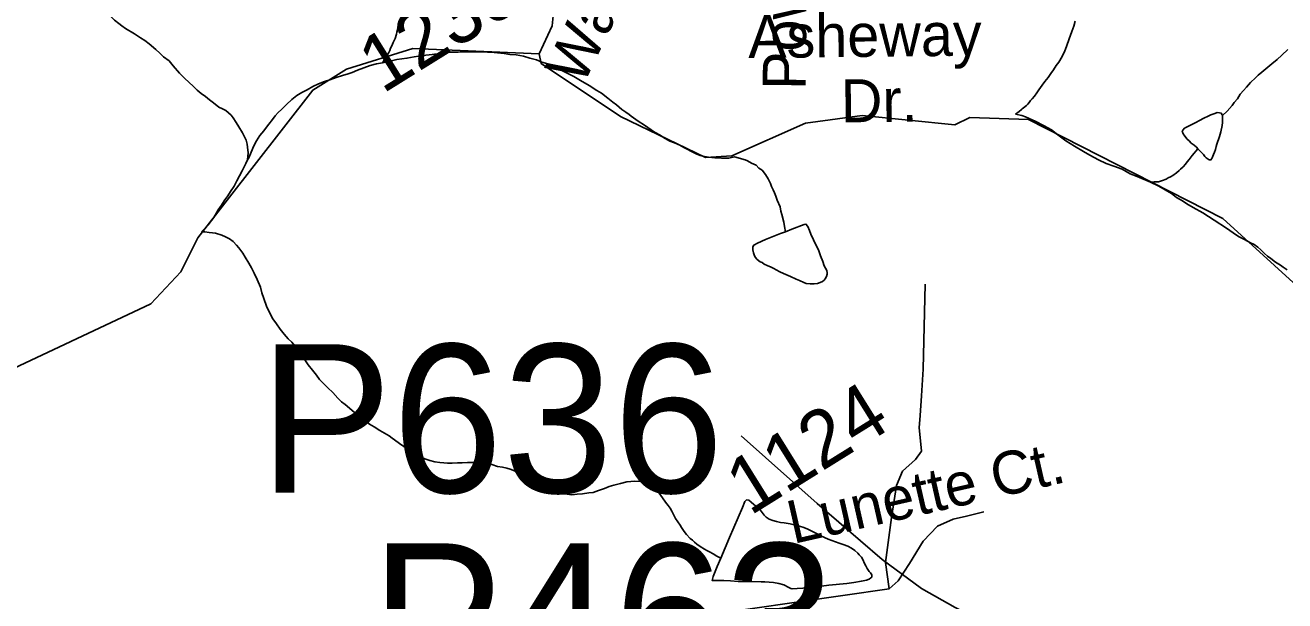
# Model space of a CAD drawing. Extents: x 2001466 to 31450019, y -30647475 to 847247.
# Drawn here: x 2040348 to 2045908, y 672257 to 674800 of the extents above; entities that cross this region are included whole.
import ezdxf

# ---------------------------------------------------------------- set-up
doc = ezdxf.new("R2010")
doc.units = 0
for name, color, linetype in [('Exist Hydrographic Creek Single Shore', 7, 'Continuous'), ('Exist Hydrographic Misc Water Feature', 7, 'Continuous'), ('Exist Road Non-System Type 51', 7, 'Continuous'), ('Exist Road Non-System Type 51 Label', 7, 'Continuous'), ('Exist Road Secondary Structure Pipe Number Label', 7, 'Continuous'), ('Exist Road Secondary Type 51 Attributed', 7, 'Continuous'), ('Exist Road Secondary Type 51 Number Label', 7, 'Continuous')]:
    doc.layers.add(name, color=color, linetype=linetype)

msp = doc.modelspace()

# ---------------------------------------------------------------- linework, layer by layer
at = {"layer": 'Exist Hydrographic Creek Single Shore'}
for points in [[(2042616.7, 674673.3), (2042674.7, 674796.8), (2042699.7, 675048.9), (2042799.6, 675214.3), (2043173.6, 675564.3), (2043455.8, 676175.3), (2043704.7, 676823.2), (2044185.7, 677699.3), (2044260.8, 677993), (2044193.7, 678434), (2044109.7, 678675.3)], [(2038788.6, 672274), (2038930.7, 672300.6), (2039029.5, 672374), (2039278.6, 672907.1), (2039387.5, 673009.9), (2039645.7, 673109.6), (2040194.6, 673236.3), (2040902.7, 673569.6), (2041035.5, 673711.3), (2041110.6, 673860.7), (2041617.7, 674513.2), (2041766.5, 674605.3), (2042058.7, 674697.8), (2042616.7, 674673.3)], [(2046301.5, 673338.5), (2045634.6, 673946), (2044775.7, 674383.4), (2044516.7, 674391.9), (2044450.7, 674360.5), (2044042.6, 674401.5), (2043792.7, 674367.3), (2043467.7, 674222.9), (2043350.6, 674215.5), (2042975.5, 674397), (2042625.7, 674630.5), (2042616.7, 674673.3)]]:
    msp.add_lwpolyline(points, dxfattribs=at)
at = {"layer": 'Exist Hydrographic Misc Water Feature'}
for points in [[(2040330.4, 675140.9), (2040354.4, 675121), (2040374.4, 675105), (2040390.6, 675091), (2040406.6, 675077), (2040446.6, 675047.1), (2040466.7, 675031.2), (2040494.6, 675009.2), (2040520.6, 674991.3), (2040538.7, 674979.3), (2040560.6, 674967.3), (2040582.8, 674953.4), (2040598.8, 674945.4), (2040628.7, 674925.4), (2040644.7, 674913.5), (2040676.7, 674887.6), (2040694.9, 674865.6), (2040714.8, 674849.6), (2040730.8, 674833.7), (2040742.9, 674821.7), (2040761, 674807.8), (2040775.1, 674797.8)], [(2040775.1, 674797.8), (2040791.1, 674785.9), (2040831.1, 674761.9), (2040856.9, 674744), (2040877, 674732), (2040895.1, 674718), (2040925.2, 674692.1), (2040943.1, 674676.1), (2040959, 674660.2), (2040983.2, 674642.2), (2041001.3, 674620.2), (2041029.2, 674588.3), (2041051.3, 674566.3), (2041071.4, 674546.4), (2041089.5, 674530.4), (2041107.3, 674512.5), (2041125.6, 674498.5), (2041143.6, 674484.5), (2041161.4, 674470.5), (2041179.5, 674456.6), (2041203.5, 674438.7), (2041219.5, 674430.7), (2041233.6, 674422.7), (2041257.6, 674402.7), (2041265.6, 674390.8), (2041279.5, 674370.8), (2041291.6, 674350.8), (2041307.8, 674324.8), (2041313.8, 674312.9), (2041323.8, 674292.9), (2041327.9, 674274.9), (2041329.8, 674260.9), (2041331.8, 674236.9), (2041330, 674204.9)], [(2041994.8, 674808.1), (2041994.8, 674800.1), (2041992.7, 674790.1), (2041990.9, 674780.1), (2041988.8, 674770.1), (2041986.8, 674760.1), (2041980.8, 674742.1), (2041976.9, 674732), (2041972.8, 674724), (2041968.9, 674716), (2041964.8, 674706), (2041960.9, 674698), (2041957, 674688), (2041952.9, 674680), (2041943.1, 674662), (2041925.1, 674633.9)], [(2044982.2, 674817.6), (2044976.2, 674795.6), (2044968.2, 674771.6), (2044956.3, 674739.6), (2044944.4, 674705.6), (2044936.4, 674687.5), (2044924.6, 674661.5), (2044910.4, 674637.5), (2044898.7, 674621.5), (2044886.6, 674603.4), (2044874.5, 674587.4), (2044862.6, 674569.4), (2044848.7, 674551.4), (2044836.8, 674535.4), (2044822.6, 674515.3), (2044812.8, 674501.3), (2044803, 674487.3), (2044792.9, 674475.3), (2044784.9, 674467.3), (2044779, 674459.3), (2044772.8, 674451.3), (2044766.9, 674445.3), (2044754.8, 674435.2), (2044749, 674431.2), (2044744.9, 674427.2), (2044735.1, 674419.2), (2044718.9, 674407.2)], [(2041925.1, 674633.9), (2041952.9, 674640), (2041989, 674648.1), (2042033.1, 674654.1), (2042065.1, 674660.2), (2042103, 674666.3), (2042145.1, 674670.4), (2042186.9, 674676.4), (2042224.8, 674680.5), (2042258.9, 674680.6), (2042311, 674682.7), (2042354.8, 674682.8), (2042388.9, 674680.8), (2042418.8, 674678.9), (2042462.9, 674674.9), (2042486.9, 674671), (2042515, 674669.1), (2042547, 674663.1)], [(2045920.3, 674693.4), (2045894.2, 674667.3), (2045874.4, 674649.2), (2045850.4, 674629.2), (2045824.3, 674607.2), (2045806.5, 674593.2), (2045790.5, 674579.1), (2045778.4, 674567.1), (2045756.4, 674547.1), (2045738.6, 674527.1), (2045724.7, 674511), (2045710.5, 674495), (2045698.8, 674475), (2045684.7, 674459), (2045674.6, 674445), (2045652.7, 674420.9), (2045632.8, 674400.9)], [(2041330, 674204.9), (2041335.9, 674214.9), (2041346, 674238.9), (2041357.9, 674267), (2041369.8, 674289), (2041383.7, 674313), (2041401.8, 674333.1), (2041413.7, 674349), (2041423.7, 674363), (2041439.7, 674383.1), (2041451.6, 674399.1), (2041465.5, 674415.1), (2041479.5, 674427.2), (2041501.4, 674449.2), (2041525.4, 674471.3), (2041547.3, 674489.3), (2041569.5, 674503.3), (2041593.5, 674515.3), (2041617.3, 674529.4), (2041643.3, 674541.4), (2041669.4, 674551.5), (2041693.3, 674559.5), (2041721.2, 674569.5), (2041749.1, 674577.6), (2041773.1, 674585.7), (2041791.2, 674591.7), (2041815.1, 674601.7), (2041843.2, 674611.8), (2041871.1, 674621.9), (2041899.2, 674629.9), (2041925.1, 674633.9)], [(2042547, 674663.1), (2042574.9, 674655.1), (2042604.8, 674647.2), (2042628.8, 674637.2), (2042655, 674629.3), (2042698.9, 674609.4), (2042729.1, 674593.5), (2042748.9, 674583.5), (2042769, 674573.5), (2042799, 674555.6), (2042837.1, 674533.6), (2042871.2, 674511.7), (2042891.1, 674499.8), (2042919.1, 674477.8), (2042941.3, 674459.9), (2042957.3, 674447.9), (2042981.3, 674427.9), (2042999.3, 674415.9), (2043013.3, 674406), (2043023.3, 674398), (2043053.5, 674376.1), (2043081.3, 674358.1), (2043111.3, 674338.2), (2043129.3, 674326.3), (2043147.4, 674316.3), (2043173.4, 674300.3), (2043193.5, 674288.4), (2043213.6, 674280.4), (2043237.6, 674270.5), (2043255.4, 674260.5), (2043269.6, 674252.5), (2043289.5, 674242.5), (2043309.6, 674232.6), (2043327.6, 674224.6), (2043345.7, 674220.6), (2043363.7, 674216.7), (2043391.6, 674214.8), (2043421.5, 674212.8), (2043441.6, 674212.8), (2043453.7, 674212.8), (2043471.6, 674216.9), (2043479.5, 674218.9)], [(2044718.9, 674407.2), (2044747, 674401.2), (2044763, 674395.2), (2044808.9, 674375.3), (2044842.9, 674357.5), (2044877.2, 674337.5), (2044905.1, 674315.6), (2044941.2, 674289.6), (2044979.3, 674265.7), (2045019.3, 674241.8), (2045047.2, 674225.8), (2045085.3, 674205.9), (2045119.4, 674189.9), (2045153.4, 674178), (2045189.3, 674164.1), (2045225.4, 674144.2), (2045255.3, 674132.3), (2045315.4, 674106.3)], [(2045523.1, 674254.7), (2045517.2, 674260.7), (2045507.1, 674270.7), (2045495, 674278.6), (2045485.2, 674288.7), (2045477, 674296.7), (2045471, 674304.5), (2045463, 674314.5), (2045458.9, 674320.6), (2045457.1, 674324.6), (2045455, 674330.6), (2045457.1, 674336.6), (2045465.1, 674344.6), (2045477, 674350.6), (2045490.9, 674358.6), (2045502.8, 674364.6), (2045514.9, 674370.7), (2045530.9, 674378.7), (2045550.8, 674388.8), (2045568.8, 674398.8), (2045580.9, 674404.8), (2045598.8, 674410.8), (2045608.8, 674414.8), (2045618.9, 674412.8), (2045626.9, 674410.9), (2045630.8, 674404.9), (2045632.8, 674400.9)], [(2045632.8, 674400.9), (2045632.8, 674370.9), (2045630.8, 674356.9), (2045625, 674328.9), (2045619.1, 674308.9), (2045607.2, 674274.9), (2045605.1, 674264.8), (2045601, 674250.8), (2045597.1, 674238.8), (2045593, 674228.8), (2045587.3, 674214.8), (2045585.2, 674210.8), (2045581.1, 674204.8), (2045573.1, 674204.8), (2045561.2, 674214.7), (2045555.1, 674220.7), (2045549.1, 674228.8), (2045541.1, 674236.8), (2045529, 674248.7), (2045523.1, 674254.7)], [(2045523.1, 674254.7), (2045499.3, 674224.6), (2045485.2, 674206.6), (2045477.2, 674196.6), (2045469.2, 674186.6), (2045459.1, 674174.5), (2045447.2, 674164.5), (2045441.3, 674158.6), (2045429.4, 674148.6), (2045413.4, 674136.5), (2045403.3, 674130.5), (2045393.3, 674126.5), (2045383.3, 674120.5), (2045367.3, 674114.5), (2045349.4, 674108.4), (2045331.4, 674108.4), (2045315.4, 674106.3)], [(2041126.6, 673886.6), (2041138.5, 673898.6), (2041156.5, 673918.6), (2041170.5, 673936.7), (2041180.3, 673950.7), (2041192.4, 673970.7), (2041200.4, 673984.7), (2041214.3, 674004.7), (2041226.2, 674024.7), (2041242.2, 674046.8), (2041254.3, 674064.8), (2041270.1, 674088.8), (2041282.2, 674112.9), (2041294.1, 674134.9), (2041306, 674156.9), (2041322, 674188.9), (2041330, 674204.9)], [(2043479.5, 674218.9), (2043525.7, 674205), (2043535.5, 674201), (2043553.6, 674191), (2043573.7, 674181.1), (2043585.6, 674169.1), (2043601.6, 674159.2), (2043615.7, 674141.2), (2043627.8, 674121.2), (2043637.6, 674101.2), (2043641.7, 674087.2), (2043649.7, 674073.3), (2043655.9, 674059.3), (2043661.8, 674045.3), (2043667.8, 674027.3), (2043679.9, 673997.3), (2043684, 673979.3), (2043687.9, 673963.3), (2043695.9, 673929.4), (2043700.2, 673911.4), (2043704.1, 673887.4)], [(2045315.4, 674106.3), (2045351.5, 674088.4), (2045379.6, 674072.4), (2045407.4, 674056.5), (2045429.4, 674038.5), (2045455.6, 674024.7), (2045475.5, 674010.6), (2045503.6, 673994.7), (2045545.7, 673970.8), (2045571.5, 673954.8), (2045595.7, 673938.9), (2045649.6, 673903), (2045679.8, 673883.1), (2045703.7, 673867.1), (2045729.8, 673853.1), (2045755.8, 673839.2), (2045771.8, 673831.3), (2045787.8, 673819.2), (2045801.8, 673807.3), (2045817.8, 673791.3), (2045831.9, 673779.4), (2045846.1, 673769.4), (2045865.9, 673753.5), (2045887.9, 673739.5), (2045900, 673731.5), (2045918, 673719.5)], [(2043704.1, 673887.4), (2043732.2, 673899.4), (2043785.9, 673919.5), (2043793.9, 673921.5), (2043801.9, 673911.5), (2043810.1, 673893.6), (2043816, 673877.6), (2043828.1, 673851.6), (2043850.3, 673803.7), (2043858.3, 673781.7), (2043868.3, 673755.7), (2043874.3, 673737.7), (2043886.4, 673715.8), (2043888.4, 673705.8), (2043888.4, 673699.8), (2043884.5, 673689.8), (2043878.4, 673679.7), (2043874.5, 673673.7), (2043866.5, 673667.7), (2043856.4, 673663.7), (2043844.5, 673659.7), (2043830.4, 673657.7), (2043812.6, 673657.6), (2043794.5, 673659.6), (2043784.5, 673663.6), (2043766.4, 673671.6), (2043750.4, 673677.6), (2043726.4, 673689.4), (2043694.4, 673703.4), (2043678.5, 673711.3), (2043662.3, 673719.3), (2043652.4, 673725.3), (2043640.3, 673731.3), (2043622.3, 673739.3), (2043610.4, 673745.2), (2043600.3, 673751.2), (2043592.3, 673755.2), (2043578.4, 673765.2), (2043570.4, 673775.2), (2043566.3, 673785.2), (2043562.4, 673795.1), (2043560.1, 673807.1), (2043560.1, 673813.1), (2043560.1, 673821.1), (2043564.2, 673829.1), (2043580.2, 673837.1), (2043616.3, 673853.2), (2043682.1, 673879.3), (2043704.1, 673887.4)], [(2041126.6, 673886.6), (2041140.5, 673886.6), (2041160.4, 673884.7), (2041174.6, 673882.7), (2041188.7, 673880.7), (2041216.6, 673872.8), (2041232.6, 673864.8), (2041250.6, 673856.9), (2041266.6, 673844.9), (2041280.6, 673828.9), (2041290.6, 673816.9), (2041300.7, 673804.9), (2041308.7, 673792.9), (2041318.7, 673775), (2041334.7, 673749), (2041346.8, 673729), (2041358.9, 673705), (2041372.8, 673677.1), (2041387, 673643.1), (2041392.9, 673617.1), (2041400.9, 673593.2), (2041413, 673559.2), (2041427.2, 673531.2), (2041441.3, 673503.2), (2041457.3, 673481.3), (2041473.3, 673457.3), (2041491.4, 673435.3), (2041509.4, 673415.3), (2041525.4, 673399.4), (2041537.3, 673385.4), (2041551.4, 673365.5), (2041569.5, 673339.5), (2041585.5, 673317.5), (2041597.6, 673299.5), (2041615.6, 673275.6), (2041633.7, 673253.6), (2041647.6, 673235.7), (2041667.7, 673213.7), (2041683.7, 673197.7), (2041705.6, 673177.8), (2041727.8, 673151.8), (2041743.8, 673135.9), (2041759.8, 673123.9), (2041779.9, 673107.9), (2041791.8, 673098), (2041832, 673064), (2041868, 673038.1), (2041887.9, 673026.2), (2041914, 673010.2), (2041933.9, 672998.3), (2041954.2, 672986.3), (2041968.1, 672976.3), (2041978.2, 672968.3), (2042000.1, 672952.4), (2042020, 672938.4), (2042042.1, 672922.4), (2042068.2, 672904.5), (2042098.1, 672890.6), (2042116.2, 672882.6), (2042134.2, 672876.6), (2042156.1, 672870.7), (2042178.3, 672868.7), (2042196.1, 672866.7), (2042212.1, 672864.8), (2042232.2, 672864.8), (2042256.2, 672866.9), (2042276.3, 672866.9), (2042300.3, 672868.9), (2042332.3, 672869), (2042362.2, 672867.1), (2042384.2, 672863.1), (2042408.2, 672859.1), (2042432.1, 672851.2), (2042454.3, 672847.2), (2042474.2, 672843.2), (2042488.1, 672839.3), (2042508.2, 672831.3), (2042518.3, 672827.4), (2042536.1, 672819.4), (2042546.2, 672811.5), (2042572.4, 672791.4), (2042592.3, 672775.5), (2042618.3, 672761.6), (2042638.4, 672753.6), (2042672.3, 672739.6), (2042694.4, 672735.7), (2042714.3, 672731.7), (2042740.3, 672727.8), (2042760.2, 672725.8), (2042784.4, 672727.9), (2042808.4, 672730), (2042836.3, 672734), (2042854.3, 672736), (2042878.3, 672744.1), (2042904.4, 672754.1), (2042926.3, 672762.1), (2042946.2, 672768.1), (2042976.1, 672776.2), (2043004.2, 672782.2), (2043038.3, 672786.3)], [(2043038.3, 672786.3), (2043064.1, 672784.4), (2043090.2, 672780.4), (2043108.2, 672768.5), (2043126.2, 672756.5), (2043146.3, 672732.5), (2043160.3, 672712.6), (2043174.2, 672692.6), (2043186.3, 672678.6), (2043194.5, 672666.6), (2043202.5, 672652.6), (2043212.4, 672632.7), (2043218.5, 672620.7), (2043228.4, 672606.7), (2043238.6, 672590.8), (2043244.6, 672580.8), (2043256.7, 672562.8), (2043266.5, 672550.8), (2043282.5, 672532.8), (2043292.7, 672524.9), (2043302.6, 672516.9), (2043312.6, 672506.9), (2043326.8, 672496.9), (2043346.7, 672485), (2043356.7, 672479), (2043368.6, 672473), (2043384.6, 672465), (2043400.6, 672455.1), (2043412.9, 672449.1), (2043418.9, 672445.1)], [(2043418.9, 672445.1), (2043456.6, 672537.2), (2043514.4, 672669.2), (2043524.3, 672695.3), (2043532.2, 672703.3), (2043542.3, 672701.3), (2043552.3, 672693.4), (2043564.2, 672683.4), (2043578.4, 672671.4), (2043592.3, 672659.4), (2043600.3, 672647.4), (2043610.4, 672635.4), (2043618.4, 672627.5), (2043632.5, 672617.5), (2043648.5, 672611.5), (2043664.5, 672607.5), (2043682.3, 672603.6), (2043698.3, 672601.6), (2043724.4, 672597.6), (2043748.4, 672591.7), (2043766.4, 672587.7), (2043784.5, 672581.8), (2043802.5, 672573.8), (2043828.3, 672559.9), (2043860.5, 672543.9), (2043892.5, 672530), (2043924.5, 672518), (2043940.5, 672512), (2043958.6, 672506.1), (2043978.6, 672498.1), (2043994.6, 672490.1), (2044010.6, 672480.2), (2044022.5, 672468.2), (2044028.7, 672460.2), (2044038.7, 672450.3), (2044044.7, 672440.3), (2044052.7, 672422.3), (2044058.6, 672412.3), (2044064.8, 672400.3), (2044072.8, 672386.3), (2044078.7, 672380.3), (2044084.9, 672372.3), (2044084.9, 672362.3), (2044080.8, 672358.3), (2044072.8, 672352.4), (2044060.9, 672348.3), (2044038.7, 672344.3), (2044004.9, 672338.2), (2043974.8, 672334.2), (2043895, 672326.1), (2043863, 672322), (2043832.9, 672319.9), (2043781, 672313.8), (2043754.9, 672311.8), (2043733, 672309.7), (2043726.8, 672311.7), (2043718.8, 672315.6), (2043696.9, 672327.6), (2043675, 672333.6), (2043651, 672337.5), (2043612.8, 672341.5), (2043596.8, 672341.5), (2043550.9, 672343.3), (2043531, 672343.3), (2043494.9, 672343.3), (2043460.9, 672345.2), (2043431, 672347.2), (2043412.9, 672347.1), (2043394.9, 672347.1), (2043380.9, 672347), (2043385, 672365), (2043402.9, 672409.1), (2043418.9, 672445.1)]]:
    msp.add_lwpolyline(points, dxfattribs=at)
at = {"layer": 'Exist Road Non-System Type 51'}
msp.add_line((2044161.3, 672309.9), (2043342.9, 672192.5), dxfattribs=at)
for points in [[(2044319.9, 673656.2), (2044312, 673281.1), (2044304.1, 673163.5), (2044298.8, 673076.4), (2044293.5, 673020.9), (2044298.8, 672978.6), (2044304.1, 672917.9), (2044277.7, 672880.9), (2044219.6, 672830.7), (2044193.2, 672767.3), (2044172.1, 672624.7), (2044145.7, 672426.6), (2044161.3, 672309.9)], [(2044161.3, 672309.9), (2044201.1, 672346), (2044251.3, 672422.6), (2044312, 672520.4), (2044375.4, 672586.4), (2044444, 672618.1), (2044502.1, 672631.3), (2044578.7, 672649.8)]]:
    msp.add_lwpolyline(points, dxfattribs=at)
at = {"layer": 'Exist Road Secondary Type 51 Attributed'}
msp.add_lwpolyline([(2048069.1, 669827.3), (2047827.8, 669845.2), (2047566, 669864.2), (2047497.9, 669887.4), (2047112.6, 670048), (2046612.3, 670260.3), (2046306.7, 670400.8), (2046240.2, 670447.3), (2046147.3, 670556.1), (2046032.2, 670726.2), (2045908.2, 670906.8), (2045789.9, 671058.9), (2045648.5, 671221.6), (2045252.1, 671658.9), (2045091.1, 671829), (2044962.4, 671947.3), (2044813.5, 672048.7), (2044655.2, 672125.8), (2044452, 672227.2), (2044304.2, 672311.7), (2044131.1, 672439.5), (2043843.4, 672687.8), (2043508.3, 672986.7)], dxfattribs=at)

# ---------------------------------------------------------------- texts
at = {"layer": 'Exist Road Non-System Type 51 Label'}
for s, rotation, p in [('Waltridge', 64.2994, (2042809.2, 674528)), ('Powell', 89.6398, (2043793.3, 674514)), ('Asheway', 0.6369, (2043539.7, 674654.6)), ('Dr.', 0.6369, (2043949.1, 674370.7)), ('Lunette Ct.', 12.8095, (2043737.2, 672507.8))]:
    msp.add_text(s, height=190, rotation=rotation, dxfattribs=at).set_placement(p)
at = {"layer": 'Exist Road Secondary Structure Pipe Number Label'}
for s, p in [('P636', (2041382.4, 672734.6)), ('P463', (2041872.9, 671854.9))]:
    msp.add_text(s, height=656.17, dxfattribs=at).set_placement(p)
at = {"layer": 'Exist Road Secondary Type 51 Number Label'}
for s, p in [('1239', (2041925.1, 674494.6)), ('1124', (2043546.9, 672630.4))]:
    msp.add_text(s, height=250, rotation=31.918, dxfattribs=at).set_placement(p)

doc.saveas('drawing.dxf')
